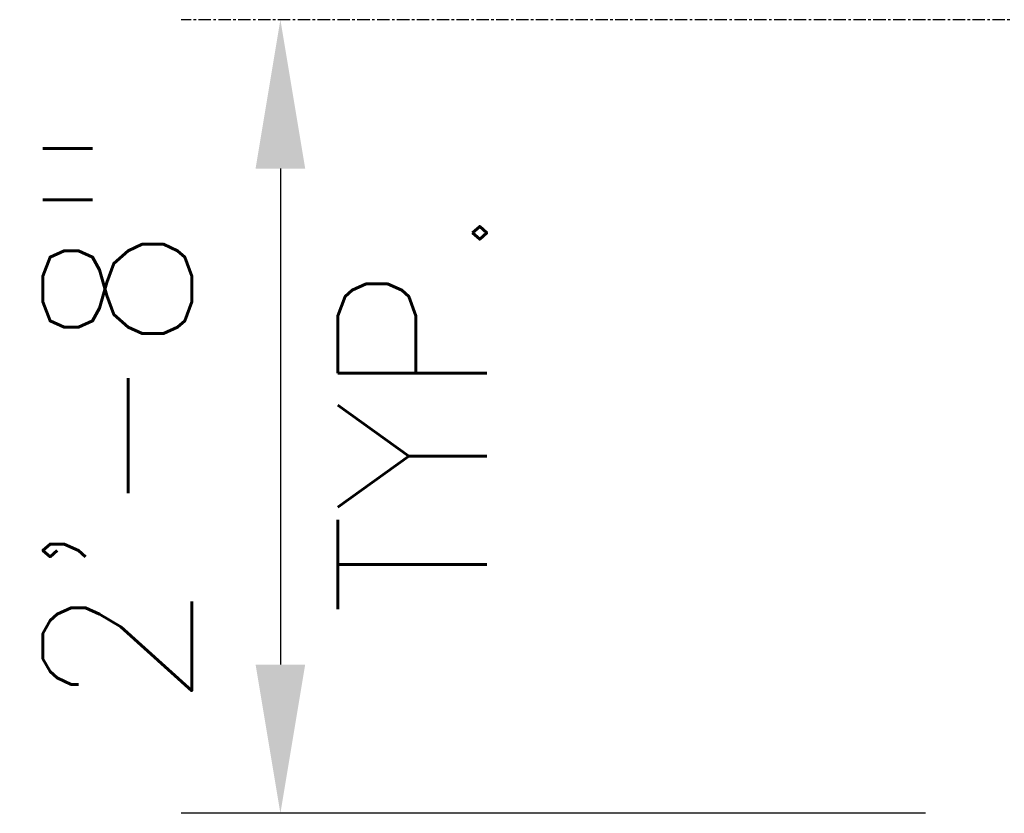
# Model space of a CAD drawing. Extents: x -285 to 5863, y 308 to 3178.
# Tile 433 of 622: x 1328 to 1367, y 1299 to 1331. Entities that reach past the tile are written whole.
import ezdxf

# ---------------------------------------------------------------- set-up
doc = ezdxf.new("R2010")
doc.units = 0
doc.header["$MEASUREMENT"] = 0
doc.header["$PDSIZE"] = 1
doc.linetypes.add('CENTER1', pattern=[0.6625, 0.5, -0.075, 0.0125, -0.075])
doc.layers.get('DEFPOINTS').update_dxf_attribs({"linetype": 'CONTINUOUS'})
doc.layers.add('CENTERLINE', color=3, linetype='CENTER1')
doc.layers.add('DIM', color=3, linetype='CONTINUOUS')
doc.styles.add('SIMPLEX', font='simplex')
doc.styles.add('TANK-SLAB$0$SIMPLEX', font='simplex')
doc.dimstyles.new('DIM64', dxfattribs={"dimscale": 64, "dimtxt": 0.09375, "dimasz": 0.09375, "dimexe": 0.0625, "dimexo": 0.0625, "dimgap": 0.046875, "dimtad": 1, "dimdec": 4, "dimzin": 3, "dimdsep": 46, "dimlunit": 4, "dimtxsty": 'SIMPLEX', "dimcen": 0, "dimclrd": 256, "dimclre": 256, "dimclrt": 256, "dimadec": 0, "dimazin": 0, "dimtfac": 1, "dimtdec": 4, "dimtmove": 0, "dimatfit": 3, "dimfxl": 1, "dimfrac": 2, "dimtolj": 1, "dimtzin": 0, "dimarcsym": 0})

# ---------------------------------------------------------------- blocks, each defined once
blk = doc.blocks.new('*D26')
at = {"layer": 'DEFPOINTS', "color": 0, "transparency": 16777216}
for p in [(1400.266, 1331.018), (1338.266, 1299.018), (1368.266, 1299.018)]:
    blk.add_point(p, dxfattribs=at)
at = {"layer": 'DIM', "lineweight": -2, "transparency": 16777216}
for p, q in [((1338.266, 1325.018), (1338.266, 1305.018)), ((1364.266, 1299.018), (1334.266, 1299.018))]:
    blk.add_line(p, q, dxfattribs=at)
at = {"layer": 'DIM', "transparency": 16777216}
for points in [[(1337.266, 1325.018), (1339.266, 1325.018), (1338.266, 1331.018)], [(1337.266, 1305.018), (1339.266, 1305.018), (1338.266, 1299.018)]]:
    blk.add_solid(points, dxfattribs=at)
at = {"layer": 'DIM', "transparency": 16777216, "insert": (1331.695, 1315.018), "char_height": 6, "attachment_point": 5, "rotation": 90, "style": 'SIMPLEX'}
blk.add_mtext('\\A1;2\'-8"', dxfattribs=at)

msp = doc.modelspace()

# ---------------------------------------------------------------- linework, layer by layer
at = {"layer": 'CENTERLINE'}
msp.add_line((1400.26597, 1331.01839), (1334.26597, 1331.01839), dxfattribs=at)

# ---------------------------------------------------------------- texts
at = {"layer": 'DIM', "style": 'TANK-SLAB$0$SIMPLEX'}
msp.add_text('TYP.', height=6, rotation=90, dxfattribs=at).set_placement((1346.58662, 1306.99439))

# ---------------------------------------------------------------- dimensions: what is measured, and where the dimension line sits
at = {"layer": 'DIM'}
dim = msp.add_linear_dim(base=(1338.26597, 1299.01839), p1=(1400.26597, 1331.01839), p2=(1368.26597, 1299.01839), angle=270, dimstyle='DIM64', override={"dimse1": 1}, dxfattribs=at)
dim.commit()
dim.dimension.update_dxf_attribs({"geometry": '*D26', "text_midpoint": (1331.69454, 1315.01839)})

doc.saveas('drawing.dxf')
